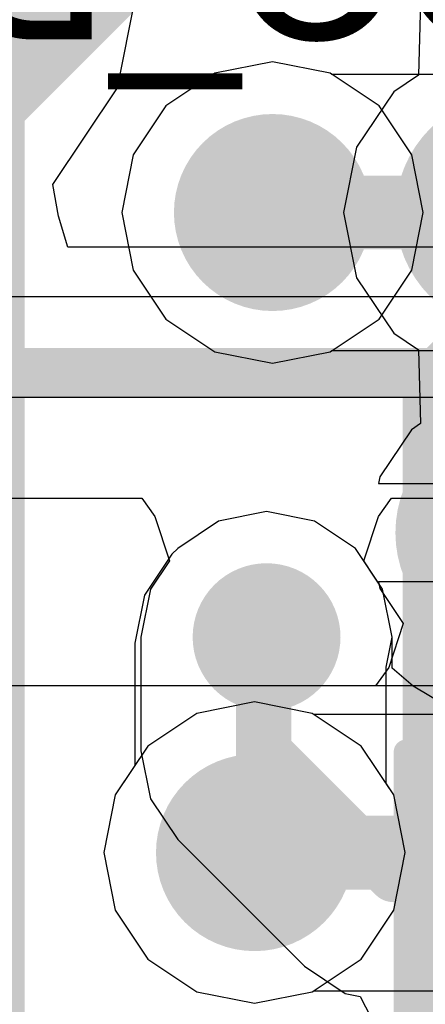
# Model space of a CAD drawing. Header units: millimetres. Extents: x -2 to 68, y -2 to 27.4.
# Tile 556 of 594: x 51.7 to 52.5, y 18.8 to 20.8. Entities that reach past the tile are written whole.
import ezdxf

# ---------------------------------------------------------------- set-up
doc = ezdxf.new("R2010")
doc.units = ezdxf.units.MM
for name, color, linetype in [('BottomLayer', 5, 'Continuous'), ('BottomPaste', 16, 'Continuous'), ('BottomSolder', 6, 'Continuous'), ('DrillGuide', 244, 'Continuous'), ('Mechanical10', 56, 'Continuous'), ('Mechanical42', 56, 'Continuous'), ('Mechanical6', 56, 'Continuous'), ('MidLayer1', 16, 'Continuous'), ('MidLayer2', 76, 'Continuous'), ('MidLayer3', 90, 'Continuous'), ('MidLayer4', 156, 'Continuous'), ('MidLayer5', 130, 'Continuous'), ('MidLayer6', 216, 'Continuous'), ('MidLayer7', 6, 'Continuous'), ('MidLayer8', 54, 'Continuous'), ('MultiLayer', 9, 'Continuous'), ('TopLayer', 1, 'Continuous'), ('TopSolder', 216, 'Continuous'), ('ViaHoleLayer', 16, 'Continuous')]:
    doc.layers.add(name, color=color, linetype=linetype)

# ---------------------------------------------------------------- blocks, each defined once
blk = doc.blocks.new('MT53D512M32D2DS_053_WT_D_F_________1_168')
at = {"layer": 'TopSolder', "const_width": 0.2416}
for points in [[(-1.3208, -3.575, 1), (-1.0792, -3.575, 1)], [(-1.3208, -4.225, 1), (-1.0792, -4.225, 1)], [(-1.3208, -4.875, 1), (-1.0792, -4.875, 1)]]:
    blk.add_lwpolyline(points, format="xyb", close=True, dxfattribs=at)
blk = doc.blocks.new('TP_0_8MM_B_182')
at = {"layer": 'BottomLayer', "const_width": 0.4001}
blk.add_lwpolyline([(-0.2, 0, 1), (0.2, 0, 1)], format="xyb", close=True, dxfattribs=at)
at = {"layer": 'BottomSolder', "const_width": 0.45}
blk.add_lwpolyline([(-0.225, 0, 1), (0.225, 0, 1)], format="xyb", close=True, dxfattribs=at)
blk = doc.blocks.new('CAP_0201_B_347')
at = {"layer": 'BottomLayer', "const_width": 0.0806}
for points in [[(-0.3897, 0.0894, 1), (-0.3091, 0.0894, 1)], [(-0.2409, 0.0894, 1), (-0.1603, 0.0894, 1)], [(0.1603, 0.0894, 1), (0.2409, 0.0894, 1)], [(0.3091, 0.0894, 1), (0.3897, 0.0894, 1)], [(-0.3897, -0.0894, 1), (-0.3091, -0.0894, 1)], [(-0.2409, -0.0894, 1), (-0.1603, -0.0894, 1)], [(0.1603, -0.0894, 1), (0.2409, -0.0894, 1)], [(0.3091, -0.0894, 1), (0.3897, -0.0894, 1)]]:
    blk.add_lwpolyline(points, format="xyb", close=True, dxfattribs=at)
at = {"layer": 'BottomLayer'}
for points in [[(-0.2006, 0.17), (-0.3494, 0.17), (-0.2006, -0.17), (-0.3494, -0.17)], [(0.2006, -0.17), (0.3494, -0.17), (0.2006, 0.17), (0.3494, 0.17)], [(-0.12, 0.0894), (-0.43, 0.0894), (-0.12, -0.0894), (-0.43, -0.0894)], [(0.12, -0.0894), (0.43, -0.0894), (0.12, 0.0894), (0.43, 0.0894)]]:
    blk.add_solid(points, dxfattribs=at)
at = {"layer": 'BottomPaste', "const_width": 0.0806}
for points in [[(-0.3897, 0.0894, 1), (-0.3091, 0.0894, 1)], [(-0.2409, 0.0894, 1), (-0.1603, 0.0894, 1)], [(0.1603, 0.0894, 1), (0.2409, 0.0894, 1)], [(0.3091, 0.0894, 1), (0.3897, 0.0894, 1)], [(-0.3897, -0.0894, 1), (-0.3091, -0.0894, 1)], [(-0.2409, -0.0894, 1), (-0.1603, -0.0894, 1)], [(0.1603, -0.0894, 1), (0.2409, -0.0894, 1)], [(0.3091, -0.0894, 1), (0.3897, -0.0894, 1)]]:
    blk.add_lwpolyline(points, format="xyb", close=True, dxfattribs=at)
at = {"layer": 'BottomPaste'}
for points in [[(-0.2006, 0.17), (-0.3494, 0.17), (-0.2006, -0.17), (-0.3494, -0.17)], [(0.2006, -0.17), (0.3494, -0.17), (0.2006, 0.17), (0.3494, 0.17)], [(-0.12, 0.0894), (-0.43, 0.0894), (-0.12, -0.0894), (-0.43, -0.0894)], [(0.12, -0.0894), (0.43, -0.0894), (0.12, 0.0894), (0.43, 0.0894)]]:
    blk.add_solid(points, dxfattribs=at)
at = {"layer": 'BottomSolder', "const_width": 0.0806}
for points in [[(-0.3897, 0.0894, 1), (-0.3091, 0.0894, 1)], [(-0.2409, 0.0894, 1), (-0.1603, 0.0894, 1)], [(0.1603, 0.0894, 1), (0.2409, 0.0894, 1)], [(0.3091, 0.0894, 1), (0.3897, 0.0894, 1)], [(-0.3897, -0.0894, 1), (-0.3091, -0.0894, 1)], [(-0.2409, -0.0894, 1), (-0.1603, -0.0894, 1)], [(0.1603, -0.0894, 1), (0.2409, -0.0894, 1)], [(0.3091, -0.0894, 1), (0.3897, -0.0894, 1)]]:
    blk.add_lwpolyline(points, format="xyb", close=True, dxfattribs=at)
at = {"layer": 'BottomSolder'}
for points in [[(-0.2006, 0.17), (-0.3494, 0.17), (-0.2006, -0.17), (-0.3494, -0.17)], [(0.2006, -0.17), (0.3494, -0.17), (0.2006, 0.17), (0.3494, 0.17)], [(-0.12, 0.0894), (-0.43, 0.0894), (-0.12, -0.0894), (-0.43, -0.0894)], [(0.12, -0.0894), (0.43, -0.0894), (0.12, 0.0894), (0.43, 0.0894)]]:
    blk.add_solid(points, dxfattribs=at)
at = {"layer": 'Mechanical10', "const_width": 0.12}
for points in [[(-0.32, 0.17), (0.32, 0.17)], [(-0.32, 0.17), (-0.32, -0.17)], [(0.32, 0.17), (0.32, -0.17)], [(-0.32, -0.17), (0.32, -0.17)]]:
    blk.add_lwpolyline(points, dxfattribs=at)
at = {"layer": 'Mechanical10', "const_width": 0.06}
for points in [[(-0.35, 0.17, 1), (-0.29, 0.17, 1)], [(-0.35, 0.17, 1), (-0.29, 0.17, 1)], [(0.29, 0.17, 1), (0.35, 0.17, 1)], [(0.29, 0.17, 1), (0.35, 0.17, 1)], [(-0.35, -0.17, 1), (-0.29, -0.17, 1)], [(-0.35, -0.17, 1), (-0.29, -0.17, 1)], [(0.29, -0.17, 1), (0.35, -0.17, 1)], [(0.29, -0.17, 1), (0.35, -0.17, 1)]]:
    blk.add_lwpolyline(points, format="xyb", close=True, dxfattribs=at)
at = {"layer": 'Mechanical6', "const_width": 0.05}
for points in [[(-0.53, 0.27), (-0.53, -0.27)], [(-0.53, 0.27), (0.53, 0.27)], [(0.53, 0.27), (0.53, -0.27)], [(0, 0.135), (0, -0.135)], [(-0.135, 0), (0.135, 0)], [(-0.53, -0.27), (0.53, -0.27)]]:
    blk.add_lwpolyline(points, dxfattribs=at)
at = {"layer": 'Mechanical6'}
for points, const_width in [([(-0.5425, 0.27, 1), (-0.5175, 0.27, 1)], 0.025), ([(-0.5425, 0.27, 1), (-0.5175, 0.27, 1)], 0.025), ([(0.5175, 0.27, 1), (0.5425, 0.27, 1)], 0.025), ([(0.5175, 0.27, 1), (0.5425, 0.27, 1)], 0.025), ([(-0.0125, 0.135, 1), (0.0125, 0.135, 1)], 0.025), ([(0.1013, 0, 1), (-0.1013, 0, 1)], 0.05), ([(-0.1475, 0, 1), (-0.1225, 0, 1)], 0.025), ([(-0.1138, 0, 1), (-0.0888, 0, 1)], 0.025), ([(0.0888, 0, 1), (0.1138, 0, 1)], 0.025), ([(0.1225, 0, 1), (0.1475, 0, 1)], 0.025), ([(-0.0125, -0.135, 1), (0.0125, -0.135, 1)], 0.025), ([(-0.5425, -0.27, 1), (-0.5175, -0.27, 1)], 0.025), ([(-0.5425, -0.27, 1), (-0.5175, -0.27, 1)], 0.025), ([(0.5175, -0.27, 1), (0.5425, -0.27, 1)], 0.025), ([(0.5175, -0.27, 1), (0.5425, -0.27, 1)], 0.025)]:
    blk.add_lwpolyline(points, format="xyb", close=True, dxfattribs=dict(at, const_width=const_width))

msp = doc.modelspace()

# ---------------------------------------------------------------- linework, layer by layer
at = {"layer": 'BottomLayer'}
for p, q in [((51.8942, 20.6279), (51.9408, 20.862)), ((51.7633, 20.4319), (51.8942, 20.6279)), ((51.775, 20.3675), (51.7633, 20.4319)), ((51.794, 20.3049), (51.775, 20.3675)), ((53.9504, 20.3049), (51.794, 20.3049)), ((51.165, 19.7951), (51.9437, 19.7951)), ((51.9437, 19.7951), (51.9702, 19.7581)), ((52.4238, 19.7581), (52.4503, 19.7951)), ((52.4503, 19.7951), (54.056, 19.7951)), ((51.9702, 19.7581), (52, 19.6681)), ((52.394, 19.6681), (52.4238, 19.7581)), ((52, 19.6681), (51.9615, 19.6105)), ((52.4325, 19.6105), (52.394, 19.6681)), ((51.9615, 19.6105), (51.9421, 19.513)), ((52.4519, 19.513), (52.4325, 19.6105)), ((51.9421, 19.513), (51.9421, 19.282)), ((52.4519, 19.4502), (52.4519, 19.513)), ((52.4944, 19.4132), (52.4519, 19.4502)), ((52.5706, 19.3676), (52.4944, 19.4132)), ((51.9421, 19.282), (51.9615, 19.1844)), ((51.9615, 19.1844), (52.0168, 19.1018)), ((52.0168, 19.1018), (52.2738, 18.8448)), ((52.2738, 18.8448), (52.3564, 18.7895)), ((52.3564, 18.7895), (52.3869, 18.7834)), ((52.3869, 18.7834), (52.4473, 18.6679))]:
    msp.add_line(p, q, dxfattribs=at)
at = {"layer": 'BottomLayer', "const_width": 0.1}
for points in [[(48.541, 20.05), (54.056, 20.05)], [(52.197, 19.282), (52.197, 19.513)], [(52.197, 19.282), (52.454, 19.025)], [(52.454, 19.025), (52.75, 19.025)]]:
    msp.add_lwpolyline(points, dxfattribs=at)
at = {"layer": 'BottomLayer'}
for points, const_width in [([(52.122, 19.513, 1), (52.272, 19.513, 1)], 0.15), ([(52.172, 19.513, 1), (52.222, 19.513, 1)], 0.05), ([(52.172, 19.282, 1), (52.222, 19.282, 1)], 0.05), ([(52.172, 19.282, 1), (52.222, 19.282, 1)], 0.05), ([(52.429, 19.025, 1), (52.479, 19.025, 1)], 0.05), ([(52.429, 19.025, 1), (52.479, 19.025, 1)], 0.05)]:
    msp.add_lwpolyline(points, format="xyb", close=True, dxfattribs=dict(at, const_width=const_width))
at = {"layer": 'DrillGuide'}
for points, const_width in [([(52.159, 20.375, 1), (52.259, 20.375, 1)], 0.1), ([(52.172, 19.513, 1), (52.222, 19.513, 1)], 0.05), ([(52.1226, 19.0755, 1), (52.2226, 19.0755, 1)], 0.1)]:
    msp.add_lwpolyline(points, format="xyb", close=True, dxfattribs=dict(at, const_width=const_width))
at = {"layer": 'MidLayer1'}
for p, q in [((52.209, 20.6809), (52.092, 20.6576)), ((52.3261, 20.6576), (52.209, 20.6809)), ((52.092, 20.6576), (51.9927, 20.5913)), ((52.3294, 20.6554), (52.3261, 20.6576)), ((52.7, 20.6554), (52.3294, 20.6554)), ((51.9927, 20.5913), (51.9264, 20.492)), ((51.9264, 20.492), (51.9031, 20.375)), ((51.9031, 20.375), (51.9264, 20.2579)), ((51.9264, 20.2579), (51.9927, 20.1587)), ((51.9927, 20.1587), (52.092, 20.0924)), ((52.092, 20.0924), (52.209, 20.0691)), ((52.209, 20.0691), (52.3261, 20.0924)), ((52.3261, 20.0924), (52.3294, 20.0946)), ((52.3294, 20.0946), (52.7, 20.0946)), ((52.1726, 19.3814), (52.0556, 19.3581)), ((52.2897, 19.3581), (52.1726, 19.3814)), ((52.0556, 19.3581), (51.9563, 19.2918)), ((52.2933, 19.3556), (52.2897, 19.3581)), ((52.6998, 19.3556), (52.2933, 19.3556)), ((51.9563, 19.2918), (51.89, 19.1925)), ((51.89, 19.1925), (51.8667, 19.0755)), ((51.8667, 19.0755), (51.89, 18.9584)), ((51.89, 18.9584), (51.9563, 18.8592)), ((51.9563, 18.8592), (52.0556, 18.7929)), ((52.0556, 18.7929), (52.1726, 18.7696)), ((52.1726, 18.7696), (52.2897, 18.7929)), ((52.2897, 18.7929), (52.2926, 18.7949)), ((52.2926, 18.7949), (52.6988, 18.7949))]:
    msp.add_line(p, q, dxfattribs=at)
for points, const_width in [([(52.109, 20.375, 1), (52.309, 20.375, 1)], 0.2), ([(52.1715, 20.375, 1), (52.2465, 20.375, 1)], 0.075), ([(52.0726, 19.0755, 1), (52.2726, 19.0755, 1)], 0.2), ([(52.1351, 19.0755, 1), (52.2101, 19.0755, 1)], 0.075), ([(52.1354, 19.0752, 1), (52.2104, 19.0752, 1)], 0.075), ([(52.1354, 19.0752, 1), (52.2104, 19.0752, 1)], 0.075)]:
    msp.add_lwpolyline(points, format="xyb", close=True, dxfattribs=dict(at, const_width=const_width))
at = {"layer": 'MidLayer1', "const_width": 0.15}
for points in [[(52.209, 20.375), (52.7, 20.375)], [(52.1726, 19.0755), (52.1729, 19.0752)], [(52.1729, 19.0752), (52.6998, 19.0752)]]:
    msp.add_lwpolyline(points, dxfattribs=at)
at = {"layer": 'MidLayer2'}
for p, q in [((52.209, 20.6809), (52.092, 20.6576)), ((52.3261, 20.6576), (52.209, 20.6809)), ((52.092, 20.6576), (51.9927, 20.5913)), ((52.4253, 20.5913), (52.3261, 20.6576)), ((51.9927, 20.5913), (51.9264, 20.492)), ((52.4916, 20.492), (52.4253, 20.5913)), ((51.9264, 20.492), (51.9031, 20.375)), ((52.5149, 20.375), (52.4916, 20.492)), ((51.9031, 20.375), (51.9264, 20.2579)), ((52.4916, 20.2579), (52.5149, 20.375)), ((51.9264, 20.2579), (51.9927, 20.1587)), ((52.4253, 20.1587), (52.4916, 20.2579)), ((51.9927, 20.1587), (52.092, 20.0924)), ((52.3261, 20.0924), (52.4253, 20.1587)), ((52.092, 20.0924), (52.209, 20.0691)), ((52.209, 20.0691), (52.3261, 20.0924)), ((52.1726, 19.3814), (52.0556, 19.3581)), ((52.2897, 19.3581), (52.1726, 19.3814)), ((52.0556, 19.3581), (51.9563, 19.2918)), ((52.3889, 19.2918), (52.2897, 19.3581)), ((51.9563, 19.2918), (51.89, 19.1925)), ((52.4552, 19.1925), (52.3889, 19.2918)), ((51.89, 19.1925), (51.8667, 19.0755)), ((52.4785, 19.0755), (52.4552, 19.1925)), ((51.8667, 19.0755), (51.89, 18.9584)), ((52.4552, 18.9584), (52.4785, 19.0755)), ((51.89, 18.9584), (51.9563, 18.8592)), ((52.3889, 18.8592), (52.4552, 18.9584)), ((51.9563, 18.8592), (52.0556, 18.7929)), ((52.2897, 18.7929), (52.3889, 18.8592)), ((52.0556, 18.7929), (52.1726, 18.7696)), ((52.1726, 18.7696), (52.2897, 18.7929))]:
    msp.add_line(p, q, dxfattribs=at)
at = {"layer": 'MidLayer2', "const_width": 0.2}
for points in [[(52.109, 20.375, 1), (52.309, 20.375, 1)], [(52.0726, 19.0755, 1), (52.2726, 19.0755, 1)]]:
    msp.add_lwpolyline(points, format="xyb", close=True, dxfattribs=at)
at = {"layer": 'MidLayer3'}
for points, const_width in [([(51.646, 20.586), (51.887, 20.827)], 0.12), ([(51.646, 17.5199), (51.646, 20.586)], 0.12), ([(52.5428, 20.0218), (52.5932, 20.0722)], 0.14), ([(52.5428, 18.1672), (52.5428, 20.0218)], 0.14)]:
    msp.add_lwpolyline(points, dxfattribs=dict(at, const_width=const_width))
for points, const_width in [([(51.616, 20.586, 1), (51.676, 20.586, 1)], 0.06), ([(51.616, 20.586, 1), (51.676, 20.586, 1)], 0.06), ([(52.109, 20.375, 1), (52.309, 20.375, 1)], 0.2), ([(52.5079, 20.0218, 1), (52.5778, 20.0218, 1)], 0.07), ([(52.5079, 20.0218, 1), (52.5778, 20.0218, 1)], 0.07), ([(52.0726, 19.0755, 1), (52.2726, 19.0755, 1)], 0.2)]:
    msp.add_lwpolyline(points, format="xyb", close=True, dxfattribs=dict(at, const_width=const_width))
at = {"layer": 'MidLayer4'}
for p, q in [((52.209, 20.6809), (52.092, 20.6576)), ((52.3261, 20.6576), (52.209, 20.6809)), ((52.092, 20.6576), (51.9927, 20.5913)), ((52.4253, 20.5913), (52.3261, 20.6576)), ((51.9927, 20.5913), (51.9264, 20.492)), ((52.4916, 20.492), (52.4253, 20.5913)), ((51.9264, 20.492), (51.9031, 20.375)), ((52.5149, 20.375), (52.4916, 20.492)), ((51.9031, 20.375), (51.9264, 20.2579)), ((52.4916, 20.2579), (52.5149, 20.375)), ((51.9264, 20.2579), (51.9927, 20.1587)), ((52.4253, 20.1587), (52.4916, 20.2579)), ((51.9927, 20.1587), (52.092, 20.0924)), ((52.3261, 20.0924), (52.4253, 20.1587)), ((52.092, 20.0924), (52.209, 20.0691)), ((52.209, 20.0691), (52.3261, 20.0924)), ((52.197, 19.7679), (52.0995, 19.7485)), ((52.2945, 19.7485), (52.197, 19.7679)), ((52.0995, 19.7485), (52.0168, 19.6932)), ((52.3772, 19.6932), (52.2945, 19.7485)), ((52.0168, 19.6932), (52.0046, 19.6811)), ((52.4325, 19.6105), (52.3772, 19.6932)), ((52.0046, 19.6811), (51.9493, 19.5984)), ((52.4519, 19.513), (52.4325, 19.6105)), ((51.9493, 19.5984), (51.9299, 19.5008)), ((52.4397, 19.4517), (52.4519, 19.513)), ((51.9299, 19.5008), (51.9299, 19.2522)), ((52.4397, 19.2157), (52.4397, 19.4517)), ((51.9299, 19.2522), (51.89, 19.1925)), ((52.4552, 19.1925), (52.4397, 19.2157)), ((51.89, 19.1925), (51.8667, 19.0755)), ((52.4785, 19.0755), (52.4552, 19.1925)), ((51.8667, 19.0755), (51.89, 18.9584)), ((52.4552, 18.9584), (52.4785, 19.0755)), ((51.89, 18.9584), (51.9563, 18.8592)), ((52.3889, 18.8592), (52.4552, 18.9584)), ((51.9563, 18.8592), (52.0556, 18.7929)), ((52.2897, 18.7929), (52.3889, 18.8592)), ((52.0556, 18.7929), (52.1726, 18.7696)), ((52.1726, 18.7696), (52.2897, 18.7929))]:
    msp.add_line(p, q, dxfattribs=at)
for points, const_width in [([(52.109, 20.375, 1), (52.309, 20.375, 1)], 0.2), ([(52.122, 19.513, 1), (52.272, 19.513, 1)], 0.15), ([(52.1598, 19.5008, 1), (52.2098, 19.5008, 1)], 0.05), ([(52.1598, 19.5008, 1), (52.2098, 19.5008, 1)], 0.05), ([(52.172, 19.513, 1), (52.222, 19.513, 1)], 0.05), ([(52.0726, 19.0755, 1), (52.2726, 19.0755, 1)], 0.2), ([(52.1598, 19.0877, 1), (52.2098, 19.0877, 1)], 0.05), ([(52.1598, 19.0877, 1), (52.2098, 19.0877, 1)], 0.05), ([(52.1476, 19.0755, 1), (52.1976, 19.0755, 1)], 0.05)]:
    msp.add_lwpolyline(points, format="xyb", close=True, dxfattribs=dict(at, const_width=const_width))
at = {"layer": 'MidLayer4', "const_width": 0.1}
for points in [[(52.1848, 19.5008), (52.197, 19.513)], [(52.1848, 19.0877), (52.1848, 19.5008)], [(52.1726, 19.0755), (52.1848, 19.0877)]]:
    msp.add_lwpolyline(points, dxfattribs=at)
at = {"layer": 'MidLayer5'}
for p, q in [((52.209, 20.6809), (52.092, 20.6576)), ((52.3261, 20.6576), (52.209, 20.6809)), ((52.092, 20.6576), (51.9927, 20.5913)), ((52.4253, 20.5913), (52.3261, 20.6576)), ((51.9927, 20.5913), (51.9264, 20.492)), ((52.4916, 20.492), (52.4253, 20.5913)), ((51.9264, 20.492), (51.9031, 20.375)), ((52.5149, 20.375), (52.4916, 20.492)), ((51.9031, 20.375), (51.9264, 20.2579)), ((52.4916, 20.2579), (52.5149, 20.375)), ((51.9264, 20.2579), (51.9927, 20.1587)), ((52.4253, 20.1587), (52.4916, 20.2579)), ((51.9927, 20.1587), (52.092, 20.0924)), ((52.3261, 20.0924), (52.4253, 20.1587)), ((52.092, 20.0924), (52.209, 20.0691)), ((52.209, 20.0691), (52.3261, 20.0924)), ((52.1726, 19.3814), (52.0556, 19.3581)), ((52.2897, 19.3581), (52.1726, 19.3814)), ((52.0556, 19.3581), (51.9563, 19.2918)), ((52.3889, 19.2918), (52.2897, 19.3581)), ((51.9563, 19.2918), (51.89, 19.1925)), ((52.4552, 19.1925), (52.3889, 19.2918)), ((51.89, 19.1925), (51.8667, 19.0755)), ((52.4785, 19.0755), (52.4552, 19.1925)), ((51.8667, 19.0755), (51.89, 18.9584)), ((52.4552, 18.9584), (52.4785, 19.0755)), ((51.89, 18.9584), (51.9563, 18.8592)), ((52.3889, 18.8592), (52.4552, 18.9584)), ((51.9563, 18.8592), (52.0556, 18.7929)), ((52.2897, 18.7929), (52.3889, 18.8592)), ((52.0556, 18.7929), (52.1726, 18.7696)), ((52.1726, 18.7696), (52.2897, 18.7929))]:
    msp.add_line(p, q, dxfattribs=at)
at = {"layer": 'MidLayer5', "const_width": 0.2}
for points in [[(52.109, 20.375, 1), (52.309, 20.375, 1)], [(52.0726, 19.0755, 1), (52.2726, 19.0755, 1)]]:
    msp.add_lwpolyline(points, format="xyb", close=True, dxfattribs=at)
at = {"layer": 'MidLayer6'}
for p, q in [((52.209, 20.6809), (52.092, 20.6576)), ((52.3261, 20.6576), (52.209, 20.6809)), ((52.092, 20.6576), (51.9927, 20.5913)), ((52.4253, 20.5913), (52.3261, 20.6576)), ((51.9927, 20.5913), (51.9264, 20.492)), ((52.4916, 20.492), (52.4253, 20.5913)), ((51.9264, 20.492), (51.9031, 20.375)), ((52.5149, 20.375), (52.4916, 20.492)), ((51.9031, 20.375), (51.9264, 20.2579)), ((52.4916, 20.2579), (52.5149, 20.375)), ((51.9264, 20.2579), (51.9927, 20.1587)), ((52.4253, 20.1587), (52.4916, 20.2579)), ((51.9927, 20.1587), (52.092, 20.0924)), ((52.3261, 20.0924), (52.4253, 20.1587)), ((52.092, 20.0924), (52.209, 20.0691)), ((52.209, 20.0691), (52.3261, 20.0924)), ((52.1726, 19.3814), (52.0556, 19.3581)), ((52.2897, 19.3581), (52.1726, 19.3814)), ((52.0556, 19.3581), (51.9563, 19.2918)), ((52.3889, 19.2918), (52.2897, 19.3581)), ((51.9563, 19.2918), (51.89, 19.1925)), ((52.4552, 19.1925), (52.3889, 19.2918)), ((51.89, 19.1925), (51.8667, 19.0755)), ((52.4785, 19.0755), (52.4552, 19.1925)), ((51.8667, 19.0755), (51.89, 18.9584)), ((52.4552, 18.9584), (52.4785, 19.0755)), ((51.89, 18.9584), (51.9563, 18.8592)), ((52.3889, 18.8592), (52.4552, 18.9584)), ((51.9563, 18.8592), (52.0556, 18.7929)), ((52.2897, 18.7929), (52.3889, 18.8592)), ((52.0556, 18.7929), (52.1726, 18.7696)), ((52.1726, 18.7696), (52.2897, 18.7929))]:
    msp.add_line(p, q, dxfattribs=at)
at = {"layer": 'MidLayer6', "const_width": 0.2}
for points in [[(52.109, 20.375, 1), (52.309, 20.375, 1)], [(52.0726, 19.0755, 1), (52.2726, 19.0755, 1)]]:
    msp.add_lwpolyline(points, format="xyb", close=True, dxfattribs=at)
at = {"layer": 'MidLayer7', "const_width": 0.2}
for points in [[(52.109, 20.375, 1), (52.309, 20.375, 1)], [(52.0726, 19.0755, 1), (52.2726, 19.0755, 1)]]:
    msp.add_lwpolyline(points, format="xyb", close=True, dxfattribs=at)
at = {"layer": 'MidLayer8'}
for p, q in [((52.8613, 20.2039), (49.3475, 20.2039)), ((49.3475, 20), (52.8613, 20)), ((52.1726, 19.3814), (52.0556, 19.3581)), ((52.2897, 19.3581), (52.1726, 19.3814)), ((52.0556, 19.3581), (51.9563, 19.2918)), ((52.3889, 19.2918), (52.2897, 19.3581)), ((51.9563, 19.2918), (51.89, 19.1925)), ((52.4552, 19.1925), (52.3889, 19.2918)), ((51.89, 19.1925), (51.8667, 19.0755)), ((52.4785, 19.0755), (52.4552, 19.1925)), ((51.8667, 19.0755), (51.89, 18.9584)), ((52.4552, 18.9584), (52.4785, 19.0755)), ((51.89, 18.9584), (51.9563, 18.8592)), ((52.3889, 18.8592), (52.4552, 18.9584)), ((51.9563, 18.8592), (52.0556, 18.7929)), ((52.2897, 18.7929), (52.3889, 18.8592)), ((52.0556, 18.7929), (52.1726, 18.7696)), ((52.1726, 18.7696), (52.2897, 18.7929))]:
    msp.add_line(p, q, dxfattribs=at)
at = {"layer": 'MidLayer8', "const_width": 0.2}
for points in [[(52.109, 20.375, 1), (52.309, 20.375, 1)], [(52.0726, 19.0755, 1), (52.2726, 19.0755, 1)]]:
    msp.add_lwpolyline(points, format="xyb", close=True, dxfattribs=at)
at = {"layer": 'MultiLayer'}
for points, const_width in [([(52.109, 20.375, 1), (52.309, 20.375, 1)], 0.2), ([(52.122, 19.513, 1), (52.272, 19.513, 1)], 0.15), ([(52.0726, 19.0755, 1), (52.2726, 19.0755, 1)], 0.2)]:
    msp.add_lwpolyline(points, format="xyb", close=True, dxfattribs=dict(at, const_width=const_width))
at = {"layer": 'TopLayer'}
for p, q in [((52.5096, 20.8034), (52.5051, 20.6537)), ((52.5051, 20.6537), (52.4549, 20.6201)), ((52.4549, 20.6201), (52.3797, 20.5077)), ((52.3797, 20.5077), (52.3533, 20.375)), ((52.3533, 20.375), (52.3797, 20.2423)), ((52.3797, 20.2423), (52.4549, 20.1299)), ((52.4549, 20.1299), (52.5051, 20.0963)), ((52.5051, 20.0963), (52.5096, 19.9466)), ((52.4909, 19.9341), (52.4268, 19.8381)), ((52.5096, 19.9466), (52.4909, 19.9341)), ((52.4268, 19.8381), (52.4242, 19.825)), ((52.4242, 19.825), (52.7, 19.825)), ((52.7, 19.625), (52.4242, 19.625)), ((52.4242, 19.625), (52.4268, 19.6118)), ((52.4268, 19.6118), (52.4743, 19.5408)), ((52.4743, 19.5408), (52.445, 19.4515)), ((52.445, 19.4515), (52.418, 19.4138)), ((52.8765, 19.4138), (51.3619, 19.4138)), ((52.418, 19.4138), (51.3619, 19.4138))]:
    msp.add_line(p, q, dxfattribs=at)
at = {"layer": 'ViaHoleLayer'}
for points, const_width in [([(52.159, 20.375, 1), (52.259, 20.375, 1)], 0.1), ([(52.172, 19.513, 1), (52.222, 19.513, 1)], 0.05), ([(52.1226, 19.0755, 1), (52.2226, 19.0755, 1)], 0.1)]:
    msp.add_lwpolyline(points, format="xyb", close=True, dxfattribs=dict(at, const_width=const_width))

# ---------------------------------------------------------------- block references
for name, p, rotation in [('MT53D512M32D2DS_053_WT_D_F_________1_168', (51.5, 15.5), 180), ('TP_0_8MM_B_182', (51.329, 20.862), 270), ('CAP_0201_B_347', (52.75, 18.75), 90)]:
    msp.add_blockref(name, p, dxfattribs=dict(rotation=rotation))

# ---------------------------------------------------------------- texts
at = {"layer": 'Mechanical42', "text_generation_flag": 2}
msp.add_text('NVCC_DRAM_1V1', height=0.349999, dxfattribs=at).set_placement((53.467, 20.7264))

doc.saveas('drawing.dxf')
